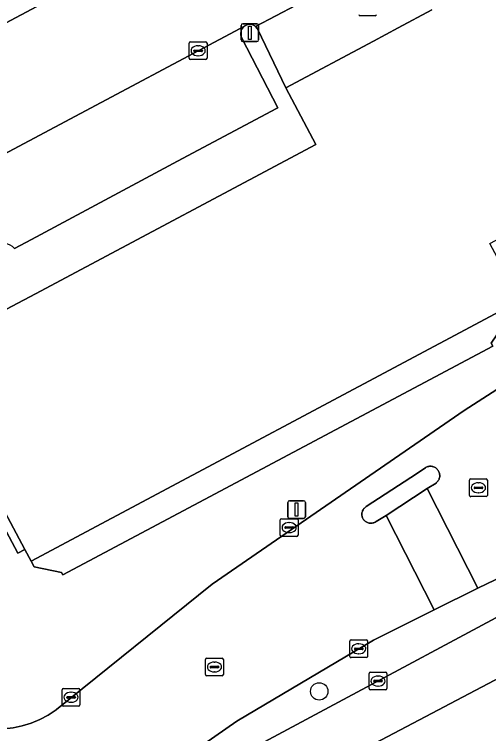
# Model space of a CAD drawing. Extents: x 160304 to 160955, y 383684 to 384161.
# Drawn here: x 160804.59 to 160831.27, y 383894.83 to 383935.34 of the extents above; entities that cross this region are included whole.
import ezdxf

# ---------------------------------------------------------------- set-up
doc = ezdxf.new("R2010")
doc.units = 0
for name, color, linetype in [('IMGEO_Boom', 7, 'Continuous'), ('IMGEO_Brandkraan', 7, 'Continuous'), ('IMGEO_Erf', 7, 'Continuous'), ('IMGEO_Fietspad_open', 7, 'Continuous'), ('IMGEO_Groenvoorziening', 7, 'Continuous'), ('IMGEO_Kolk', 7, 'Continuous'), ('IMGEO_Lichtmast', 7, 'Continuous'), ('IMGEO_Pand', 7, 'Continuous'), ('IMGEO_Parkeervlak_open', 7, 'Continuous'), ('IMGEO_Rijbaan_lokaal_open', 7, 'Continuous'), ('IMGEO_Rioolput', 7, 'Continuous'), ('IMGEO_Verkeerseiland_open', 7, 'Continuous'), ('IMGEO_Voetpad_open', 7, 'Continuous')]:
    doc.layers.add(name, color=color, linetype=linetype)

msp = doc.modelspace()

# ---------------------------------------------------------------- linework, layer by layer
at = {"layer": 'IMGEO_Boom'}
msp.add_circle((160821.738, 383897.21), 0.489, dxfattribs=at)
at = {"layer": 'IMGEO_Brandkraan'}
msp.add_line((160824.889, 383935.264), (160824.037, 383935.264), dxfattribs=at)
msp.add_lwpolyline([(160824.889, 383935.264), (160824.037, 383935.264)], dxfattribs=at)
for centre, start, end in [((160824.039, 383935.34), 181.552, 268.448), ((160824.039, 383935.34), 181.552, 268.448), ((160824.887, 383935.34), 271.552, 358.448), ((160824.887, 383935.34), 271.552, 358.448)]:
    msp.add_arc(centre, 0.0765, start, end, dxfattribs=at)
at = {"layer": 'IMGEO_Erf'}
for points in [[(160821.548, 383928.017), (160819.857, 383931.2), (160818.269, 383934.521), (160818.159, 383934.648)], [(160817.382, 383933.991), (160819.416, 383930.078), (160819.342, 383930.038), (160814.052, 383927.212), (160805.543, 383922.666), (160804.59, 383922.157)], [(160803.043, 383921.331), (160800, 383919.705), (160797.98, 383918.581), (160792.114, 383915.415), (160792.132, 383915.366), (160795.04, 383916.939), (160795.901, 383915.334), (160796.7, 383913.845), (160793.605, 383912.207), (160794.261, 383910.993), (160795.078, 383909.479), (160798.165, 383911.113), (160799.631, 383911.906), (160800.773, 383912.513), (160804.784, 383904.985), (160805.18, 383905.196), (160801.161, 383912.72), (160799.327, 383916.155), (160803.783, 383918.534), (160804.148, 383918.729), (160806.097, 383919.769), (160806.909, 383920.203), (160821.548, 383928.017)]]:
    msp.add_lwpolyline(points, dxfattribs=at)
msp.add_lwpolyline([(160805.533, 383904.534), (160805.698, 383904.226), (160807.237, 383903.913), (160807.312, 383903.772), (160831.505, 383916.657), (160831.42, 383916.815), (160833.051, 383919.216)], close=True, dxfattribs=at)
for centre, radius, start, end in [((160817.828, 383934.251), 0.516, 119.8395, 210.2675), ((160817.828, 383934.241), 0.525, 50.8191, 119.2666), ((160803.922, 383921.547), 0.905, 42.421, 193.7777)]:
    msp.add_arc(centre, radius, start, end, dxfattribs=at)
at = {"layer": 'IMGEO_Fietspad_open'}
for points in [[(160864.815, 383917.268), (160862.151, 383916.149), (160862.146, 383916.126), (160862.131, 383916.083), (160862.113, 383916.042), (160862.092, 383916.003), (160862.067, 383915.966), (160862.038, 383915.932), (160862.007, 383915.9), (160861.973, 383915.871), (160861.937, 383915.845), (160861.898, 383915.822), (160861.858, 383915.803), (160853.233, 383912.348), (160848.371, 383910.078), (160847.183, 383909.441), (160832.49, 383901.781), (160813.157, 383891.415)], [(160824.53, 383894.108), (160841.845, 383903.225), (160847.26, 383906.076)]]:
    msp.add_lwpolyline(points, dxfattribs=at)
at = {"layer": 'IMGEO_Groenvoorziening'}
for points in [[(160861.033, 383917.84), (160860.608, 383917.632), (160833.119, 383904.205), (160830.671, 383903.015), (160828.214, 383901.808), (160824.796, 383900.093), (160817.111, 383895.531), (160812.588, 383892.383)], [(160813.157, 383891.415), (160832.49, 383901.781)]]:
    msp.add_lwpolyline(points, dxfattribs=at)
at = {"layer": 'IMGEO_Kolk'}
for p, q in [((160814.426, 383932.863), (160814.426, 383933.715)), ((160814.501, 383933.789), (160815.353, 383933.789)), ((160815.427, 383933.715), (160815.427, 383932.863)), ((160814.685, 383933.283), (160814.685, 383933.295)), ((160814.728, 383933.332), (160815.126, 383933.332)), ((160814.914, 383933.569), (160814.939, 383933.569)), ((160815.169, 383933.295), (160815.169, 383933.283)), ((160815.123, 383933.246), (160814.725, 383933.246)), ((160814.937, 383933.009), (160814.912, 383933.009)), ((160815.353, 383932.789), (160814.501, 383932.789)), ((160819.547, 383906.01), (160819.547, 383906.862)), ((160819.622, 383906.936), (160820.474, 383906.936)), ((160820.035, 383906.716), (160820.06, 383906.716)), ((160820.548, 383906.862), (160820.548, 383906.01)), ((160819.806, 383906.43), (160819.806, 383906.442)), ((160820.244, 383906.393), (160819.846, 383906.393)), ((160819.849, 383906.479), (160820.247, 383906.479)), ((160820.058, 383906.156), (160820.033, 383906.156)), ((160820.29, 383906.442), (160820.29, 383906.43)), ((160820.474, 383905.936), (160819.622, 383905.936)), ((160823.539, 383900.108), (160824.391, 383900.108)), ((160823.464, 383899.182), (160823.464, 383900.034)), ((160823.952, 383899.888), (160823.977, 383899.888)), ((160824.465, 383900.034), (160824.465, 383899.182)), ((160823.723, 383899.602), (160823.723, 383899.614)), ((160824.161, 383899.565), (160823.763, 383899.565)), ((160823.766, 383899.651), (160824.164, 383899.651)), ((160823.975, 383899.328), (160823.95, 383899.328)), ((160824.207, 383899.614), (160824.207, 383899.602)), ((160824.391, 383899.108), (160823.539, 383899.108)), ((160824.547, 383897.365), (160824.547, 383898.217)), ((160824.622, 383898.291), (160825.474, 383898.291)), ((160825.035, 383898.071), (160825.06, 383898.071)), ((160825.548, 383898.217), (160825.548, 383897.365)), ((160824.806, 383897.785), (160824.806, 383897.797)), ((160825.244, 383897.748), (160824.846, 383897.748)), ((160824.849, 383897.834), (160825.247, 383897.834)), ((160825.29, 383897.797), (160825.29, 383897.785)), ((160807.278, 383896.451), (160807.278, 383897.303)), ((160807.353, 383897.377), (160808.205, 383897.377)), ((160808.279, 383897.303), (160808.279, 383896.451)), ((160825.474, 383897.291), (160824.622, 383897.291)), ((160825.058, 383897.511), (160825.033, 383897.511)), ((160807.537, 383896.871), (160807.537, 383896.883)), ((160807.975, 383896.834), (160807.577, 383896.834)), ((160807.58, 383896.92), (160807.978, 383896.92)), ((160807.766, 383897.157), (160807.791, 383897.157)), ((160808.021, 383896.883), (160808.021, 383896.871)), ((160807.789, 383896.597), (160807.764, 383896.597)), ((160808.205, 383896.377), (160807.353, 383896.377))]:
    msp.add_line(p, q, dxfattribs=at)
for points in [[(160814.426, 383932.863), (160814.426, 383933.715)], [(160814.501, 383933.789), (160815.353, 383933.789)], [(160815.427, 383933.715), (160815.427, 383932.863)], [(160815.353, 383932.789), (160814.501, 383932.789)], [(160819.547, 383906.01), (160819.547, 383906.862)], [(160819.622, 383906.936), (160820.474, 383906.936)], [(160820.548, 383906.862), (160820.548, 383906.01)], [(160820.474, 383905.936), (160819.622, 383905.936)], [(160823.539, 383900.108), (160824.391, 383900.108)], [(160823.464, 383899.182), (160823.464, 383900.034)], [(160824.465, 383900.034), (160824.465, 383899.182)], [(160824.391, 383899.108), (160823.539, 383899.108)], [(160824.547, 383897.365), (160824.547, 383898.217)], [(160824.622, 383898.291), (160825.474, 383898.291)], [(160825.548, 383898.217), (160825.548, 383897.365)], [(160807.278, 383896.451), (160807.278, 383897.303)], [(160807.353, 383897.377), (160808.205, 383897.377)], [(160808.279, 383897.303), (160808.279, 383896.451)], [(160825.474, 383897.291), (160824.622, 383897.291)], [(160808.205, 383896.377), (160807.353, 383896.377)]]:
    msp.add_lwpolyline(points, dxfattribs=at)
for centre, radius, start, end in [((160814.503, 383933.713), 0.0765, 91.552, 178.448), ((160814.503, 383933.713), 0.0765, 91.552, 178.448), ((160815.351, 383933.713), 0.0765, 1.552, 88.448), ((160815.351, 383933.713), 0.0765, 1.552, 88.448), ((160814.725, 383933.292), 0.0403, 85.8775, 175.7526), ((160814.722, 383933.282), 0.0366, 178.938, 274.7102), ((160815.126, 383933.289), 0.043, 264.8664, 352.4533), ((160815.13, 383933.294), 0.0386, 1.7309, 96.639), ((160814.503, 383932.865), 0.0765, 181.552, 268.448), ((160814.503, 383932.865), 0.0765, 181.552, 268.448), ((160815.351, 383932.865), 0.0765, 271.552, 358.448), ((160815.351, 383932.865), 0.0765, 271.552, 358.448), ((160819.624, 383906.86), 0.0765, 91.552, 178.448), ((160819.624, 383906.86), 0.0765, 91.552, 178.448), ((160820.472, 383906.86), 0.0765, 1.552, 88.448), ((160820.472, 383906.86), 0.0765, 1.552, 88.448), ((160819.846, 383906.439), 0.0403, 85.8775, 175.7526), ((160819.843, 383906.429), 0.0366, 178.938, 274.7102), ((160820.247, 383906.436), 0.043, 264.8664, 352.4533), ((160820.251, 383906.441), 0.0386, 1.7309, 96.639), ((160819.624, 383906.012), 0.0765, 181.552, 268.448), ((160819.624, 383906.012), 0.0765, 181.552, 268.448), ((160820.472, 383906.012), 0.0765, 271.552, 358.448), ((160820.472, 383906.012), 0.0765, 271.552, 358.448), ((160823.541, 383900.032), 0.0765, 91.552, 178.448), ((160823.541, 383900.032), 0.0765, 91.552, 178.448), ((160824.389, 383900.032), 0.0765, 1.552, 88.448), ((160824.389, 383900.032), 0.0765, 1.552, 88.448), ((160823.763, 383899.611), 0.0403, 85.8775, 175.7526), ((160823.76, 383899.601), 0.0366, 178.938, 274.7102), ((160824.164, 383899.608), 0.043, 264.8664, 352.4533), ((160824.168, 383899.613), 0.0386, 1.7309, 96.639), ((160823.541, 383899.184), 0.0765, 181.552, 268.448), ((160823.541, 383899.184), 0.0765, 181.552, 268.448), ((160824.389, 383899.184), 0.0765, 271.552, 358.448), ((160824.389, 383899.184), 0.0765, 271.552, 358.448), ((160824.624, 383898.215), 0.0765, 91.552, 178.448), ((160824.624, 383898.215), 0.0765, 91.552, 178.448), ((160825.472, 383898.215), 0.0765, 1.552, 88.448), ((160825.472, 383898.215), 0.0765, 1.552, 88.448), ((160824.846, 383897.794), 0.0403, 85.8775, 175.7526), ((160824.843, 383897.784), 0.0366, 178.938, 274.7102), ((160825.247, 383897.791), 0.043, 264.8664, 352.4533), ((160825.251, 383897.796), 0.0386, 1.7309, 96.639), ((160807.355, 383897.301), 0.0765, 91.552, 178.448), ((160807.355, 383897.301), 0.0765, 91.552, 178.448), ((160808.203, 383897.301), 0.0765, 1.552, 88.448), ((160808.203, 383897.301), 0.0765, 1.552, 88.448), ((160824.624, 383897.367), 0.0765, 181.552, 268.448), ((160824.624, 383897.367), 0.0765, 181.552, 268.448), ((160825.472, 383897.367), 0.0765, 271.552, 358.448), ((160825.472, 383897.367), 0.0765, 271.552, 358.448), ((160807.577, 383896.88), 0.0403, 85.8775, 175.7526), ((160807.574, 383896.87), 0.0366, 178.938, 274.7102), ((160807.978, 383896.877), 0.043, 264.8664, 352.4533), ((160807.982, 383896.882), 0.0386, 1.7309, 96.639), ((160807.355, 383896.453), 0.0765, 181.552, 268.448), ((160807.355, 383896.453), 0.0765, 181.552, 268.448), ((160808.203, 383896.453), 0.0765, 271.552, 358.448), ((160808.203, 383896.453), 0.0765, 271.552, 358.448)]:
    msp.add_arc(centre, radius, start, end, dxfattribs=at)
for centre, major_axis, ratio, start_param, end_param in [((160814.913, 383933.289), (-0.387, 0.002), 0.722429, 4.712389, 7.853982), ((160814.938, 383933.289), (-0.39, 0.002), 0.717154, 1.570796, 4.712389), ((160820.034, 383906.436), (-0.387, 0.002), 0.722429, 4.712389, 7.853982), ((160820.059, 383906.436), (-0.39, 0.002), 0.717154, 1.570796, 4.712389), ((160823.951, 383899.608), (-0.387, 0.002), 0.722429, 4.712389, 7.853982), ((160823.976, 383899.608), (-0.39, 0.002), 0.717154, 1.570796, 4.712389), ((160825.034, 383897.791), (-0.387, 0.002), 0.722429, 4.712389, 7.853982), ((160825.059, 383897.791), (-0.39, 0.002), 0.717154, 1.570796, 4.712389), ((160807.765, 383896.877), (-0.387, 0.002), 0.722429, 4.712389, 7.853982), ((160807.79, 383896.877), (-0.39, 0.002), 0.717154, 1.570796, 4.712389)]:
    msp.add_ellipse(centre, major_axis=major_axis, ratio=ratio, start_param=start_param, end_param=end_param, dxfattribs=at)
at = {"layer": 'IMGEO_Lichtmast'}
for p, q in [((160817.341, 383933.907), (160817.341, 383934.707)), ((160817.341, 383934.707), (160817.341, 383933.907)), ((160817.441, 383934.807), (160818.231, 383934.807)), ((160818.231, 383934.807), (160817.441, 383934.807)), ((160818.331, 383934.707), (160818.331, 383933.907)), ((160818.331, 383933.907), (160818.331, 383934.707)), ((160818.231, 383933.807), (160817.441, 383933.807)), ((160817.441, 383933.807), (160818.231, 383933.807)), ((160819.969, 383907.049), (160819.969, 383907.849)), ((160819.969, 383907.849), (160819.969, 383907.049)), ((160820.069, 383907.949), (160820.859, 383907.949)), ((160820.859, 383907.949), (160820.069, 383907.949)), ((160820.959, 383907.849), (160820.959, 383907.049)), ((160820.959, 383907.049), (160820.959, 383907.849)), ((160820.859, 383906.949), (160820.069, 383906.949)), ((160820.069, 383906.949), (160820.859, 383906.949))]:
    msp.add_line(p, q, dxfattribs=at)
for points in [[(160817.761, 383934.682), (160817.911, 383934.682), (160817.911, 383933.932), (160817.761, 383933.932), (160817.761, 383934.682)], [(160820.389, 383907.824), (160820.539, 383907.824), (160820.539, 383907.074), (160820.389, 383907.074), (160820.389, 383907.824)]]:
    msp.add_lwpolyline(points, dxfattribs=at)
for centre, start, end in [((160817.441, 383934.707), 90, 180), ((160817.441, 383934.707), 90, 180), ((160818.231, 383934.707), 0, 90), ((160818.231, 383934.707), 360, 90), ((160817.441, 383933.907), 180, 270), ((160817.441, 383933.907), 180, 270), ((160818.231, 383933.907), 270, 0), ((160818.231, 383933.907), 270, 0), ((160820.069, 383907.849), 90, 180), ((160820.069, 383907.849), 90, 180), ((160820.859, 383907.849), 0, 90), ((160820.859, 383907.849), 360, 90), ((160820.069, 383907.049), 180, 270), ((160820.069, 383907.049), 180, 270), ((160820.859, 383907.049), 270, 0), ((160820.859, 383907.049), 270, 0)]:
    msp.add_arc(centre, 0.1, start, end, dxfattribs=at)
at = {"layer": 'IMGEO_Pand'}
msp.add_lwpolyline([(160828.067, 383935.585), (160826.179, 383934.576), (160824.786, 383933.833), (160819.857, 383931.2), (160821.548, 383928.017), (160806.909, 383920.203), (160806.097, 383919.769), (160804.148, 383918.729), (160803.783, 383918.534), (160799.327, 383916.155), (160801.161, 383912.72), (160805.18, 383905.196), (160805.533, 383904.534), (160833.051, 383919.216), (160832.05, 383921.094), (160831.34, 383922.427), (160832.368, 383922.975), (160835.356, 383924.567), (160839.36, 383926.701), (160850.402, 383932.537), (160836.537, 383958.48)], dxfattribs=at)
at = {"layer": 'IMGEO_Parkeervlak_open'}
msp.add_lwpolyline([(160814.156, 383940.234), (160813.481, 383941.466), (160812.444, 383943.463), (160811.779, 383943.117), (160811.16, 383944.309), (160811.073, 383944.262), (160811.278, 383943.881), (160792.126, 383933.607), (160791.984, 383933.871), (160793.759, 383929.343)], close=True, dxfattribs=at)
for points in [[(160817.571, 383934.699), (160796.14, 383923.272), (160797.98, 383918.581), (160800, 383919.705), (160803.043, 383921.331)], [(160804.59, 383922.157), (160805.543, 383922.666), (160814.052, 383927.212), (160819.342, 383930.038), (160819.416, 383930.078), (160817.382, 383933.991)]]:
    msp.add_lwpolyline(points, dxfattribs=at)
for centre, radius, start, end in [((160817.828, 383934.251), 0.516, 119.8395, 210.2675), ((160803.922, 383921.547), 0.905, 42.421, 193.7777)]:
    msp.add_arc(centre, radius, start, end, dxfattribs=at)
at = {"layer": 'IMGEO_Rijbaan_lokaal_open'}
for points in [[(160813.481, 383941.466), (160814.156, 383940.234), (160793.759, 383929.343), (160796.14, 383923.272), (160817.571, 383934.699)], [(160818.159, 383934.648), (160823.871, 383937.679)], [(160840.984, 383920.171), (160829.889, 383913.034), (160815.719, 383903.242), (160806.965, 383896.183), (160806.937, 383896.163), (160806.492, 383895.876), (160806.023, 383895.631), (160805.534, 383895.428), (160805.029, 383895.27), (160804.512, 383895.158), (160803.987, 383895.092), (160803.458, 383895.073), (160803.345, 383895.079), (160796.899, 383889.554)], [(160824.796, 383900.093), (160828.214, 383901.808), (160825.503, 383907.122), (160824.936, 383906.774), (160824.894, 383906.747), (160824.854, 383906.726), (160824.812, 383906.709), (160824.769, 383906.696), (160824.725, 383906.687), (160824.68, 383906.682), (160824.635, 383906.68), (160824.59, 383906.683), (160824.546, 383906.69), (160824.502, 383906.701), (160824.46, 383906.715), (160824.419, 383906.733), (160824.379, 383906.755), (160824.342, 383906.781), (160824.307, 383906.809), (160824.275, 383906.841), (160824.246, 383906.875), (160824.22, 383906.912), (160824.198, 383906.951), (160824.179, 383906.991), (160824.163, 383907.034), (160824.152, 383907.077), (160824.144, 383907.122), (160824.141, 383907.166), (160824.141, 383907.211), (160824.146, 383907.256), (160824.154, 383907.3), (160824.167, 383907.344), (160824.183, 383907.385), (160824.203, 383907.426), (160824.226, 383907.464), (160824.253, 383907.5), (160824.283, 383907.534), (160824.316, 383907.565), (160824.351, 383907.593), (160824.389, 383907.617), (160826.893, 383909.25), (160827.71, 383909.806), (160827.723, 383909.814), (160827.764, 383909.836), (160827.807, 383909.855), (160827.852, 383909.87), (160827.898, 383909.881), (160827.944, 383909.887), (160827.991, 383909.889), (160828.038, 383909.888), (160828.085, 383909.882), (160828.131, 383909.871), (160828.176, 383909.857), (160828.219, 383909.839), (160828.261, 383909.817), (160828.3, 383909.791), (160828.337, 383909.762), (160828.372, 383909.73), (160828.403, 383909.695), (160828.431, 383909.657), (160828.455, 383909.617), (160828.476, 383909.575), (160828.493, 383909.531), (160828.506, 383909.486), (160828.515, 383909.44), (160828.52, 383909.393), (160828.52, 383909.346), (160828.517, 383909.299), (160828.509, 383909.252), (160828.497, 383909.207), (160828.481, 383909.163), (160828.461, 383909.12), (160828.438, 383909.079), (160828.41, 383909.041), (160828.38, 383909.005), (160828.346, 383908.972), (160828.31, 383908.942), (160827.805, 383908.632), (160830.671, 383903.015), (160833.119, 383904.205)], [(160812.588, 383892.383), (160817.111, 383895.531), (160824.796, 383900.093)]]:
    msp.add_lwpolyline(points, dxfattribs=at)
msp.add_lwpolyline([(160827.805, 383908.632), (160825.503, 383907.122), (160828.214, 383901.808), (160830.671, 383903.015)], close=True, dxfattribs=at)
msp.add_arc((160817.828, 383934.241), 0.525, 50.8191, 119.2666, dxfattribs=at)
at = {"layer": 'IMGEO_Rioolput'}
for p, q in [((160830.197, 383908.25), (160830.197, 383909.102)), ((160830.272, 383909.176), (160831.124, 383909.176)), ((160831.198, 383909.102), (160831.198, 383908.25)), ((160830.456, 383908.67), (160830.456, 383908.682)), ((160830.894, 383908.633), (160830.496, 383908.633)), ((160830.499, 383908.719), (160830.897, 383908.719)), ((160830.685, 383908.956), (160830.71, 383908.956)), ((160830.94, 383908.682), (160830.94, 383908.67)), ((160831.124, 383908.176), (160830.272, 383908.176)), ((160830.708, 383908.396), (160830.683, 383908.396)), ((160815.345, 383898.156), (160815.345, 383899.008)), ((160815.42, 383899.082), (160816.272, 383899.082)), ((160815.833, 383898.862), (160815.858, 383898.862)), ((160816.346, 383899.008), (160816.346, 383898.156)), ((160815.604, 383898.576), (160815.604, 383898.588)), ((160816.042, 383898.539), (160815.644, 383898.539)), ((160815.647, 383898.625), (160816.045, 383898.625)), ((160816.088, 383898.588), (160816.088, 383898.576)), ((160816.272, 383898.082), (160815.42, 383898.082)), ((160815.856, 383898.302), (160815.831, 383898.302))]:
    msp.add_line(p, q, dxfattribs=at)
for points in [[(160830.197, 383908.25), (160830.197, 383909.102)], [(160830.272, 383909.176), (160831.124, 383909.176)], [(160831.198, 383909.102), (160831.198, 383908.25)], [(160831.124, 383908.176), (160830.272, 383908.176)], [(160815.345, 383898.156), (160815.345, 383899.008)], [(160815.42, 383899.082), (160816.272, 383899.082)], [(160816.346, 383899.008), (160816.346, 383898.156)], [(160816.272, 383898.082), (160815.42, 383898.082)]]:
    msp.add_lwpolyline(points, dxfattribs=at)
for centre, radius, start, end in [((160830.274, 383909.1), 0.0765, 91.552, 178.448), ((160830.274, 383909.1), 0.0765, 91.552, 178.448), ((160831.122, 383909.1), 0.0765, 1.552, 88.448), ((160831.122, 383909.1), 0.0765, 1.552, 88.448), ((160830.496, 383908.679), 0.0403, 85.8775, 175.7526), ((160830.493, 383908.669), 0.0366, 178.938, 274.7102), ((160830.897, 383908.676), 0.043, 264.8664, 352.4533), ((160830.901, 383908.681), 0.0386, 1.7309, 96.639), ((160830.274, 383908.252), 0.0765, 181.552, 268.448), ((160830.274, 383908.252), 0.0765, 181.552, 268.448), ((160831.122, 383908.252), 0.0765, 271.552, 358.448), ((160831.122, 383908.252), 0.0765, 271.552, 358.448), ((160815.422, 383899.006), 0.0765, 91.552, 178.448), ((160815.422, 383899.006), 0.0765, 91.552, 178.448), ((160816.27, 383899.006), 0.0765, 1.552, 88.448), ((160816.27, 383899.006), 0.0765, 1.552, 88.448), ((160815.644, 383898.585), 0.0403, 85.8775, 175.7526), ((160815.641, 383898.575), 0.0366, 178.938, 274.7102), ((160816.045, 383898.582), 0.043, 264.8664, 352.4533), ((160816.049, 383898.587), 0.0386, 1.7309, 96.639), ((160815.422, 383898.158), 0.0765, 181.552, 268.448), ((160815.422, 383898.158), 0.0765, 181.552, 268.448), ((160816.27, 383898.158), 0.0765, 271.552, 358.448), ((160816.27, 383898.158), 0.0765, 271.552, 358.448)]:
    msp.add_arc(centre, radius, start, end, dxfattribs=at)
for centre, major_axis, ratio, start_param, end_param in [((160830.684, 383908.676), (-0.387, 0.002), 0.722429, 4.712389, 7.853982), ((160830.709, 383908.676), (-0.39, 0.002), 0.717154, 1.570796, 4.712389), ((160815.832, 383898.582), (-0.387, 0.002), 0.722429, 4.712389, 7.853982), ((160815.857, 383898.582), (-0.39, 0.002), 0.717154, 1.570796, 4.712389)]:
    msp.add_ellipse(centre, major_axis=major_axis, ratio=ratio, start_param=start_param, end_param=end_param, dxfattribs=at)
at = {"layer": 'IMGEO_Verkeerseiland_open'}
msp.add_lwpolyline([(160827.805, 383908.632), (160828.31, 383908.942), (160828.346, 383908.972), (160828.38, 383909.005), (160828.41, 383909.041), (160828.438, 383909.079), (160828.461, 383909.12), (160828.481, 383909.163), (160828.497, 383909.207), (160828.509, 383909.252), (160828.517, 383909.299), (160828.52, 383909.346), (160828.52, 383909.393), (160828.515, 383909.44), (160828.506, 383909.486), (160828.493, 383909.531), (160828.476, 383909.575), (160828.455, 383909.617), (160828.431, 383909.657), (160828.403, 383909.695), (160828.372, 383909.73), (160828.337, 383909.762), (160828.3, 383909.791), (160828.261, 383909.817), (160828.219, 383909.839), (160828.176, 383909.857), (160828.131, 383909.871), (160828.085, 383909.882), (160828.038, 383909.888), (160827.991, 383909.889), (160827.944, 383909.887), (160827.898, 383909.881), (160827.852, 383909.87), (160827.807, 383909.855), (160827.764, 383909.836), (160827.723, 383909.814), (160827.71, 383909.806), (160826.893, 383909.25), (160824.389, 383907.617), (160824.351, 383907.593), (160824.316, 383907.565), (160824.283, 383907.534), (160824.253, 383907.5), (160824.226, 383907.464), (160824.203, 383907.426), (160824.183, 383907.385), (160824.167, 383907.344), (160824.154, 383907.3), (160824.146, 383907.256), (160824.141, 383907.211), (160824.141, 383907.166), (160824.144, 383907.122), (160824.152, 383907.077), (160824.163, 383907.034), (160824.179, 383906.991), (160824.198, 383906.951), (160824.22, 383906.912), (160824.246, 383906.875), (160824.275, 383906.841), (160824.307, 383906.809), (160824.342, 383906.781), (160824.379, 383906.755), (160824.419, 383906.733), (160824.46, 383906.715), (160824.502, 383906.701), (160824.546, 383906.69), (160824.59, 383906.683), (160824.635, 383906.68), (160824.68, 383906.682), (160824.725, 383906.687), (160824.769, 383906.696), (160824.812, 383906.709), (160824.854, 383906.726), (160824.894, 383906.747), (160824.936, 383906.774), (160825.503, 383907.122)], close=True, dxfattribs=at)
at = {"layer": 'IMGEO_Voetpad_open'}
for points in [[(160823.871, 383937.679), (160818.159, 383934.648), (160818.269, 383934.521), (160819.857, 383931.2), (160824.786, 383933.833), (160826.179, 383934.576), (160828.067, 383935.585)], [(160854.393, 383930.282), (160852.951, 383932.906), (160852.428, 383931.958), (160851.23, 383931.319), (160834.823, 383922.573), (160833.635, 383918.122), (160833.051, 383919.216), (160831.42, 383916.815), (160831.505, 383916.657), (160807.312, 383903.772), (160807.237, 383903.913), (160805.698, 383904.226), (160805.533, 383904.534), (160805.18, 383905.196), (160804.784, 383904.985), (160800.773, 383912.513), (160799.631, 383911.906), (160798.165, 383911.113), (160795.078, 383909.479), (160792.783, 383908.2)], [(160815.719, 383903.242), (160829.889, 383913.034), (160840.984, 383920.171), (160845.642, 383923.381), (160850.618, 383927.076), (160852.134, 383928.269), (160852.622, 383928.654)], [(160847.26, 383906.076), (160841.845, 383903.225), (160824.53, 383894.108)], [(160794.639, 383904.019), (160798.706, 383897.54), (160799.028, 383897.13), (160799.385, 383896.75), (160799.775, 383896.403), (160800, 383896.229), (160800.439, 383895.934), (160800.904, 383895.68), (160801.389, 383895.468), (160801.89, 383895.3), (160802.405, 383895.178), (160802.929, 383895.102), (160803.345, 383895.079), (160803.458, 383895.073), (160803.987, 383895.092), (160804.512, 383895.158), (160805.029, 383895.27), (160805.534, 383895.428), (160806.023, 383895.631), (160806.492, 383895.876), (160806.937, 383896.163), (160806.965, 383896.183), (160815.719, 383903.242)]]:
    msp.add_lwpolyline(points, dxfattribs=at)

doc.saveas('drawing.dxf')
